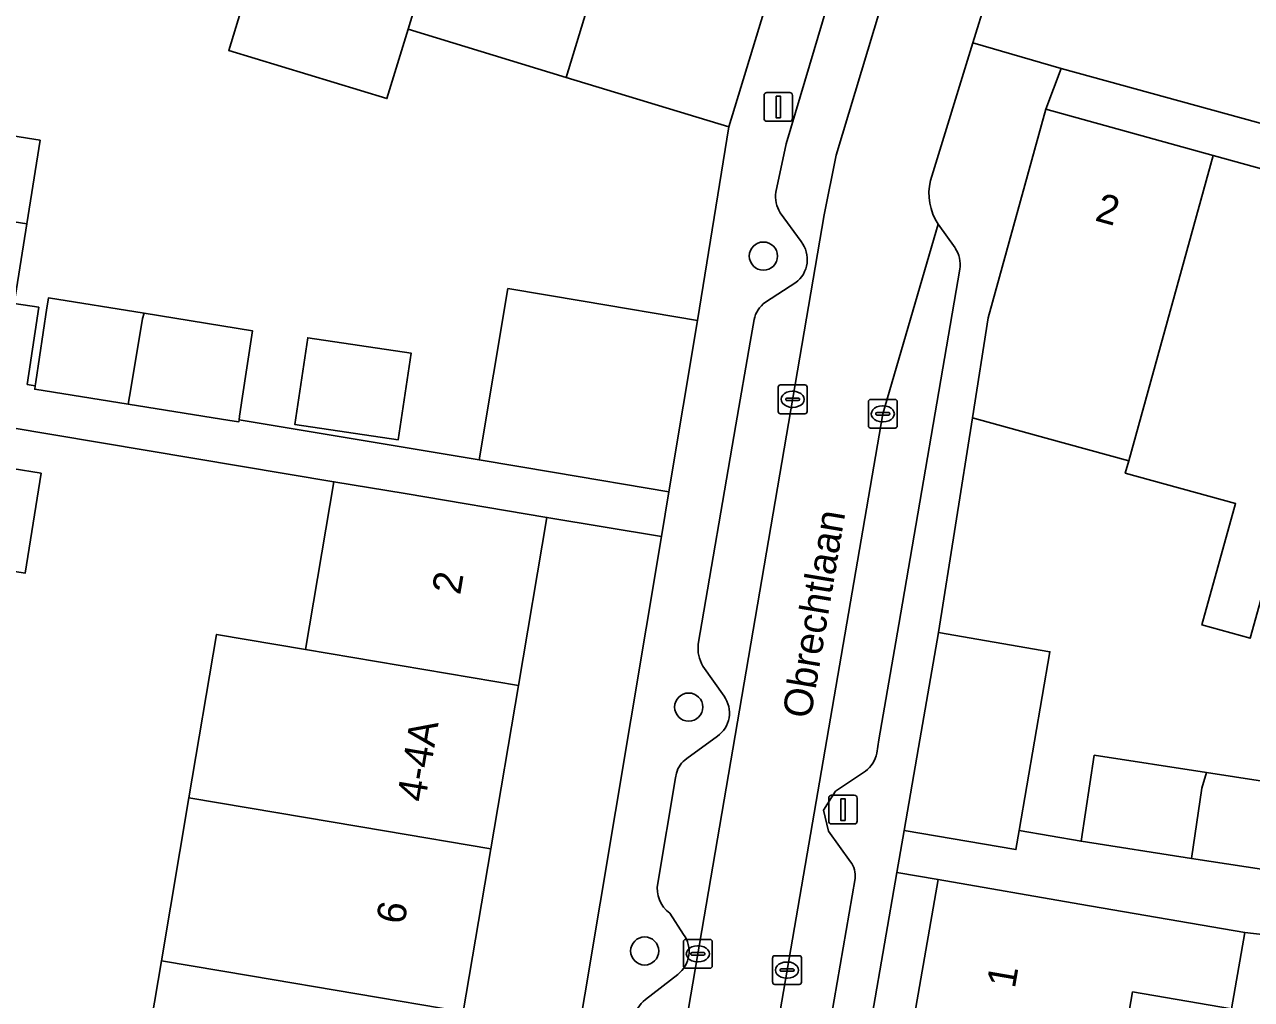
# Model space of a CAD drawing. Extents: x 159817 to 160765, y 380688 to 381638.
# Drawn here: x 160167.42 to 160210.08, y 381003.02 to 381036.92 of the extents above; entities that cross this region are included whole.
import ezdxf

# ---------------------------------------------------------------- set-up
doc = ezdxf.new("R2010")
doc.units = 0
for name, color, linetype in [('IMGEO_Boom', 7, 'Continuous'), ('IMGEO_Erf', 7, 'Continuous'), ('IMGEO_Kolk', 7, 'Continuous'), ('IMGEO_Lichtmast', 7, 'Continuous'), ('IMGEO_Muur', 7, 'Continuous'), ('IMGEO_Openbare_ruimte_label', 7, 'Continuous'), ('IMGEO_Pand', 7, 'Continuous'), ('IMGEO_Pand_nummerreeks', 7, 'Continuous'), ('IMGEO_Parkeervlak_open', 7, 'Continuous'), ('IMGEO_Rijbaan_lokaal_open', 7, 'Continuous'), ('IMGEO_Voetpad_open', 7, 'Continuous')]:
    doc.layers.add(name, color=color, linetype=linetype)

msp = doc.modelspace()

# ---------------------------------------------------------------- linework, layer by layer
at = {"layer": 'IMGEO_Boom'}
for centre in [(160193.111, 381028.872), (160190.514, 381013.19), (160188.983, 381004.71)]:
    msp.add_circle(centre, 0.489, dxfattribs=at)
at = {"layer": 'IMGEO_Erf'}
for points in [[(160161.952, 381033.85), (160167.955, 381032.902), (160167.496, 381029.999), (160167.057, 381027.22), (160167.91, 381027.093), (160167.566, 381024.791), (160167.509, 381024.41), (160167.791, 381024.364), (160167.812, 381024.505), (160168.196, 381027.079), (160168.224, 381027.266), (160168.247, 381027.418), (160171.578, 381026.883), (160175.34, 381026.278), (160174.978, 381023.854), (160174.953, 381023.688), (160174.896, 381023.303), (160174.877, 381023.179), (160183.23, 381021.783), (160184.226, 381027.742), (160186.846, 381027.303), (160190.824, 381026.637), (160191.914, 381033.363), (160186.255, 381035.086), (160180.755, 381036.76), (160180.021, 381034.347), (160174.52, 381036.022), (160175.255, 381038.435)], [(160158.337, 380983.266), (160167.782, 380981.628), (160168.776, 380987.363), (160169.282, 380987.286), (160170.252, 380993.014), (160173.357, 380992.488), (160174.315, 380998.164), (160171.213, 380998.689), (160172.175, 381004.364), (160173.136, 381010.04), (160174.098, 381015.716), (160177.189, 381015.192), (160178.174, 381021.026), (160165.182, 381023.197)], [(160164.96, 381021.809), (160167.994, 381021.324), (160167.438, 381017.847), (160164.403, 381018.333)], [(160217.835, 381004.436), (160209.85, 381005.357), (160209.393, 381002.694), (160205.947, 381003.286), (160205.379, 381000), (160205.338, 380999.758), (160205.322, 380999.667), (160204.301, 380993.768), (160203.799, 380990.865), (160209.831, 380989.823), (160209.299, 380986.742), (160208.958, 380984.769), (160206.217, 380985.243), (160205.521, 380981.217), (160206.466, 380981.054), (160205.43, 380975.062), (160204.915, 380975.151), (160203.879, 380969.158), (160203.16, 380965), (160206.126, 380964.487), (160205.432, 380960.453), (160213.448, 380959.074)]]:
    msp.add_lwpolyline(points, dxfattribs=at)
for points in [[(160225.828, 381029.258), (160203.467, 381035.401), (160202.936, 381033.983), (160208.749, 381032.376), (160214.263, 381030.852), (160219.775, 381029.328), (160225.417, 381027.768)], [(160180.858, 381025.498), (160180.407, 381022.48), (160176.814, 381023.017), (160177.264, 381026.034)], [(160222.355, 381016.683), (160216.659, 381018.256), (160217.736, 381022.082), (160212.259, 381023.596), (160210.043, 381015.586), (160208.363, 381016.05), (160209.529, 381020.265), (160205.697, 381021.325), (160205.814, 381021.748), (160202.95, 381022.539), (160200.38, 381023.249), (160199.195, 381015.783), (160203.076, 381015.116), (160202.007, 381008.894), (160204.156, 381008.525), (160204.618, 381011.514), (160208.519, 381010.911), (160212.267, 381010.332), (160211.805, 381007.343), (160214.081, 381007.001), (160214.79, 381010.834), (160220.047, 381009.861)], [(160189.566, 381019.12), (160185.582, 381019.787), (160184.591, 381013.938), (160183.63, 381008.263), (160182.669, 381002.588), (160182.231, 381000), (160181.708, 380996.912), (160180.747, 380991.237), (160179.786, 380985.561), (160178.796, 380979.718), (160182.732, 380979.036), (160186.367, 381000)], [(160199.186, 381007.19), (160197.756, 381007.439), (160196.461, 381000), (160190.394, 380965.147), (160191.845, 380964.884), (160192.917, 380971.061), (160193.956, 380977.051), (160194.996, 380983.042), (160196.035, 380989.033), (160197.074, 380995.023), (160197.938, 381000), (160198.114, 381001.013)]]:
    msp.add_lwpolyline(points, close=True, dxfattribs=at)
at = {"layer": 'IMGEO_Kolk'}
for p, q in [((160193.629, 381023.466), (160193.629, 381024.318)), ((160193.704, 381024.392), (160194.556, 381024.392)), ((160194.63, 381024.318), (160194.63, 381023.466)), ((160193.888, 381023.886), (160193.888, 381023.898)), ((160193.931, 381023.935), (160194.329, 381023.935)), ((160194.117, 381024.172), (160194.142, 381024.172)), ((160194.372, 381023.898), (160194.372, 381023.886)), ((160196.838, 381023.889), (160197.69, 381023.889)), ((160194.326, 381023.849), (160193.928, 381023.849)), ((160194.14, 381023.612), (160194.115, 381023.612)), ((160196.763, 381022.963), (160196.763, 381023.815)), ((160197.251, 381023.669), (160197.276, 381023.669)), ((160197.764, 381023.815), (160197.764, 381022.963)), ((160194.556, 381023.392), (160193.704, 381023.392)), ((160197.022, 381023.383), (160197.022, 381023.395)), ((160197.46, 381023.346), (160197.062, 381023.346)), ((160197.065, 381023.432), (160197.463, 381023.432)), ((160197.274, 381023.109), (160197.249, 381023.109)), ((160197.506, 381023.395), (160197.506, 381023.383)), ((160197.69, 381022.889), (160196.838, 381022.889)), ((160190.406, 381005.11), (160191.258, 381005.11)), ((160190.331, 381004.184), (160190.331, 381005.036)), ((160190.819, 381004.89), (160190.844, 381004.89)), ((160191.332, 381005.036), (160191.332, 381004.184)), ((160190.59, 381004.604), (160190.59, 381004.616)), ((160191.028, 381004.567), (160190.63, 381004.567)), ((160190.633, 381004.653), (160191.031, 381004.653)), ((160190.842, 381004.33), (160190.817, 381004.33)), ((160191.074, 381004.616), (160191.074, 381004.604)), ((160193.433, 381003.62), (160193.433, 381004.472)), ((160193.508, 381004.546), (160194.36, 381004.546)), ((160193.921, 381004.326), (160193.946, 381004.326)), ((160194.434, 381004.472), (160194.434, 381003.62)), ((160191.258, 381004.11), (160190.406, 381004.11)), ((160193.692, 381004.04), (160193.692, 381004.052)), ((160194.13, 381004.003), (160193.732, 381004.003)), ((160193.735, 381004.089), (160194.133, 381004.089)), ((160194.176, 381004.052), (160194.176, 381004.04)), ((160194.36, 381003.546), (160193.508, 381003.546)), ((160193.944, 381003.766), (160193.919, 381003.766))]:
    msp.add_line(p, q, dxfattribs=at)
for points in [[(160193.629, 381023.466), (160193.629, 381024.318)], [(160193.704, 381024.392), (160194.556, 381024.392)], [(160194.63, 381024.318), (160194.63, 381023.466)], [(160196.838, 381023.889), (160197.69, 381023.889)], [(160196.763, 381022.963), (160196.763, 381023.815)], [(160197.764, 381023.815), (160197.764, 381022.963)], [(160194.556, 381023.392), (160193.704, 381023.392)], [(160197.69, 381022.889), (160196.838, 381022.889)], [(160190.406, 381005.11), (160191.258, 381005.11)], [(160190.331, 381004.184), (160190.331, 381005.036)], [(160191.332, 381005.036), (160191.332, 381004.184)], [(160193.433, 381003.62), (160193.433, 381004.472)], [(160193.508, 381004.546), (160194.36, 381004.546)], [(160194.434, 381004.472), (160194.434, 381003.62)], [(160191.258, 381004.11), (160190.406, 381004.11)], [(160194.36, 381003.546), (160193.508, 381003.546)]]:
    msp.add_lwpolyline(points, dxfattribs=at)
for centre, radius, start, end in [((160193.706, 381024.316), 0.0765, 91.552, 178.448), ((160193.706, 381024.316), 0.0765, 91.552, 178.448), ((160194.554, 381024.316), 0.0765, 1.552, 88.448), ((160194.554, 381024.316), 0.0765, 1.552, 88.448), ((160193.928, 381023.895), 0.0403, 85.8775, 175.7526), ((160193.925, 381023.885), 0.0366, 178.938, 274.7102), ((160194.329, 381023.892), 0.043, 264.8664, 352.4533), ((160194.333, 381023.897), 0.0386, 1.7309, 96.639), ((160196.84, 381023.813), 0.0765, 91.552, 178.448), ((160196.84, 381023.813), 0.0765, 91.552, 178.448), ((160197.688, 381023.813), 0.0765, 1.552, 88.448), ((160197.688, 381023.813), 0.0765, 1.552, 88.448), ((160193.706, 381023.468), 0.0765, 181.552, 268.448), ((160193.706, 381023.468), 0.0765, 181.552, 268.448), ((160194.554, 381023.468), 0.0765, 271.552, 358.448), ((160194.554, 381023.468), 0.0765, 271.552, 358.448), ((160197.062, 381023.392), 0.0403, 85.8775, 175.7526), ((160197.059, 381023.382), 0.0366, 178.938, 274.7102), ((160197.463, 381023.389), 0.043, 264.8664, 352.4533), ((160197.467, 381023.394), 0.0386, 1.7309, 96.639), ((160196.84, 381022.965), 0.0765, 181.552, 268.448), ((160196.84, 381022.965), 0.0765, 181.552, 268.448), ((160197.688, 381022.965), 0.0765, 271.552, 358.448), ((160197.688, 381022.965), 0.0765, 271.552, 358.448), ((160190.408, 381005.034), 0.0765, 91.552, 178.448), ((160190.408, 381005.034), 0.0765, 91.552, 178.448), ((160191.256, 381005.034), 0.0765, 1.552, 88.448), ((160191.256, 381005.034), 0.0765, 1.552, 88.448), ((160190.63, 381004.613), 0.0403, 85.8775, 175.7526), ((160190.627, 381004.603), 0.0366, 178.938, 274.7102), ((160191.031, 381004.61), 0.043, 264.8664, 352.4533), ((160191.035, 381004.615), 0.0386, 1.7309, 96.639), ((160193.51, 381004.47), 0.0765, 91.552, 178.448), ((160193.51, 381004.47), 0.0765, 91.552, 178.448), ((160194.358, 381004.47), 0.0765, 1.552, 88.448), ((160194.358, 381004.47), 0.0765, 1.552, 88.448), ((160190.408, 381004.186), 0.0765, 181.552, 268.448), ((160190.408, 381004.186), 0.0765, 181.552, 268.448), ((160191.256, 381004.186), 0.0765, 271.552, 358.448), ((160191.256, 381004.186), 0.0765, 271.552, 358.448), ((160193.732, 381004.049), 0.0403, 85.8775, 175.7526), ((160193.729, 381004.039), 0.0366, 178.938, 274.7102), ((160194.133, 381004.046), 0.043, 264.8664, 352.4533), ((160194.137, 381004.051), 0.0386, 1.7309, 96.639), ((160193.51, 381003.622), 0.0765, 181.552, 268.448), ((160193.51, 381003.622), 0.0765, 181.552, 268.448), ((160194.358, 381003.622), 0.0765, 271.552, 358.448), ((160194.358, 381003.622), 0.0765, 271.552, 358.448)]:
    msp.add_arc(centre, radius, start, end, dxfattribs=at)
for centre, major_axis, ratio, start_param, end_param in [((160194.116, 381023.892), (-0.387, 0.002), 0.722429, 4.712389, 7.853982), ((160194.141, 381023.892), (-0.39, 0.002), 0.717154, 1.570796, 4.712389), ((160197.25, 381023.389), (-0.387, 0.002), 0.722429, 4.712389, 7.853982), ((160197.275, 381023.389), (-0.39, 0.002), 0.717154, 1.570796, 4.712389), ((160190.818, 381004.61), (-0.387, 0.002), 0.722429, 4.712389, 7.853982), ((160190.843, 381004.61), (-0.39, 0.002), 0.717154, 1.570796, 4.712389), ((160193.92, 381004.046), (-0.387, 0.002), 0.722429, 4.712389, 7.853982), ((160193.945, 381004.046), (-0.39, 0.002), 0.717154, 1.570796, 4.712389)]:
    msp.add_ellipse(centre, major_axis=major_axis, ratio=ratio, start_param=start_param, end_param=end_param, dxfattribs=at)
at = {"layer": 'IMGEO_Lichtmast'}
for p, q in [((160193.235, 381034.56), (160194.025, 381034.56)), ((160194.025, 381034.56), (160193.235, 381034.56)), ((160193.135, 381033.66), (160193.135, 381034.46)), ((160193.135, 381034.46), (160193.135, 381033.66)), ((160194.125, 381034.46), (160194.125, 381033.66)), ((160194.125, 381033.66), (160194.125, 381034.46)), ((160194.025, 381033.56), (160193.235, 381033.56)), ((160193.235, 381033.56), (160194.025, 381033.56)), ((160195.383, 381009.226), (160195.383, 381010.026)), ((160195.383, 381010.026), (160195.383, 381009.226)), ((160195.483, 381010.126), (160196.273, 381010.126)), ((160196.273, 381010.126), (160195.483, 381010.126)), ((160196.373, 381010.026), (160196.373, 381009.226)), ((160196.373, 381009.226), (160196.373, 381010.026)), ((160196.273, 381009.126), (160195.483, 381009.126)), ((160195.483, 381009.126), (160196.273, 381009.126))]:
    msp.add_line(p, q, dxfattribs=at)
for points in [[(160193.555, 381034.435), (160193.705, 381034.435), (160193.705, 381033.685), (160193.555, 381033.685), (160193.555, 381034.435)], [(160195.803, 381010.001), (160195.953, 381010.001), (160195.953, 381009.251), (160195.803, 381009.251), (160195.803, 381010.001)]]:
    msp.add_lwpolyline(points, dxfattribs=at)
for centre, start, end in [((160193.235, 381034.46), 90, 180), ((160193.235, 381034.46), 90, 180), ((160194.025, 381034.46), 0, 90), ((160194.025, 381034.46), 360, 90), ((160193.235, 381033.66), 180, 270), ((160193.235, 381033.66), 180, 270), ((160194.025, 381033.66), 270, 0), ((160194.025, 381033.66), 270, 0), ((160195.483, 381010.026), 90, 180), ((160195.483, 381010.026), 90, 180), ((160196.273, 381010.026), 0, 90), ((160196.273, 381010.026), 360, 90), ((160195.483, 381009.226), 180, 270), ((160195.483, 381009.226), 180, 270), ((160196.273, 381009.226), 270, 0), ((160196.273, 381009.226), 270, 0)]:
    msp.add_arc(centre, 0.1, start, end, dxfattribs=at)
at = {"layer": 'IMGEO_Muur'}
for points in [[(160190.824, 381026.637), (160191.914, 381033.363)], [(160200.38, 381023.249), (160199.195, 381015.783)]]:
    msp.add_lwpolyline(points, dxfattribs=at)
at = {"layer": 'IMGEO_Pand'}
for points in [[(160177.422, 381045.555), (160175.255, 381038.435), (160174.52, 381036.022), (160180.021, 381034.347), (160180.755, 381036.76), (160182.923, 381043.88)], [(160182.923, 381043.88), (160180.755, 381036.76), (160186.255, 381035.086), (160188.424, 381042.205)], [(160188.424, 381042.205), (160186.255, 381035.086), (160191.914, 381033.363), (160194.082, 381040.482)], [(160161.952, 381033.85), (160161.88, 381033.611), (160161.421, 381030.959), (160167.496, 381029.999), (160167.955, 381032.902)], [(160208.749, 381032.376), (160202.936, 381033.983), (160200.932, 381026.727), (160200.38, 381023.249), (160202.95, 381022.539), (160205.814, 381021.748)], [(160214.263, 381030.852), (160208.749, 381032.376), (160205.814, 381021.748), (160205.697, 381021.325), (160209.529, 381020.265), (160208.363, 381016.05), (160210.043, 381015.586), (160212.259, 381023.596)], [(160186.846, 381027.303), (160184.226, 381027.742), (160183.23, 381021.783), (160185.851, 381021.345), (160189.827, 381020.68), (160190.824, 381026.637)], [(160171.521, 381026.704), (160171.578, 381026.883), (160168.247, 381027.418), (160168.224, 381027.266), (160168.196, 381027.079), (160167.812, 381024.505), (160167.791, 381024.364), (160167.773, 381024.244), (160171.022, 381023.722), (160171.112, 381024.262)], [(160171.578, 381026.883), (160171.521, 381026.704), (160171.112, 381024.262), (160171.022, 381023.722), (160174.262, 381023.201), (160174.706, 381023.13), (160174.866, 381023.104), (160174.877, 381023.179), (160174.896, 381023.303), (160174.953, 381023.688), (160174.978, 381023.854), (160175.34, 381026.278)], [(160176.814, 381023.017), (160180.407, 381022.48), (160180.858, 381025.498), (160177.264, 381026.034)], [(160167.994, 381021.324), (160164.96, 381021.809), (160164.403, 381018.333), (160167.438, 381017.847)], [(160184.591, 381013.938), (160185.582, 381019.787), (160180.651, 381020.612), (160178.174, 381021.026), (160177.189, 381015.192)], [(160203.076, 381015.116), (160199.195, 381015.783), (160198.507, 381011.79), (160198.011, 381008.904), (160201.894, 381008.236), (160202.007, 381008.894)], [(160183.63, 381008.263), (160184.591, 381013.938), (160177.189, 381015.192), (160174.098, 381015.716), (160173.136, 381010.04), (160176.231, 381009.516), (160179.93, 381008.889)], [(160208.519, 381010.911), (160204.618, 381011.514), (160204.156, 381008.525), (160208.003, 381007.931), (160208.36, 381010.371)], [(160208.519, 381010.911), (160208.36, 381010.371), (160208.003, 381007.931), (160211.805, 381007.343), (160212.267, 381010.332)], [(160183.63, 381008.263), (160179.93, 381008.889), (160176.231, 381009.516), (160173.136, 381010.04), (160172.175, 381004.364), (160175.273, 381003.84), (160182.669, 381002.588)], [(160205.947, 381003.286), (160209.393, 381002.694), (160209.85, 381005.357), (160206.408, 381005.949), (160204.114, 381006.343), (160199.186, 381007.19), (160198.114, 381001.013), (160203.946, 381000), (160205.338, 380999.758), (160205.379, 381000)], [(160181.708, 380996.912), (160182.231, 381000), (160182.669, 381002.588), (160175.273, 381003.84), (160172.175, 381004.364), (160171.213, 380998.689), (160174.315, 380998.164)]]:
    msp.add_lwpolyline(points, close=True, dxfattribs=at)
at = {"layer": 'IMGEO_Parkeervlak_open'}
for points in [[(160184.19, 380966.193), (160190.045, 381000), (160195.228, 381030.303), (160195.647, 381032.379), (160198.283, 381041.159), (160198.547, 381042.039)], [(160195.978, 381039.749), (160193.908, 381032.775), (160193.54, 381031.098)], [(160193.695, 381030.382), (160194.429, 381029.375)], [(160199.777, 381029.154), (160199.193, 381029.986), (160197.264, 381023.389), (160193.934, 381004.046), (160190.977, 380986.869), (160187.643, 380967.506), (160188.031, 380966.581), (160189.112, 380967.3)], [(160197.051, 381011.586), (160197.13, 381012.047), (160197.82, 381016.059), (160199.946, 381028.418)], [(160194.237, 381027.951), (160193.18, 381027.269)], [(160192.786, 381026.663), (160192.652, 381025.882), (160192.158, 381023.008), (160190.848, 381015.38)], [(160191.01, 381014.617), (160191.745, 381013.568)], [(160191.51, 381012.174), (160190.446, 381011.397)], [(160190.084, 381010.888), (160190.057, 381010.728), (160189.435, 381007.07)], [(160196.142, 381007.813), (160195.379, 381008.871), (160195.206, 381009.601), (160195.616, 381010.262), (160196.656, 381010.965)], [(160192.854, 380987.222), (160195.056, 381000), (160196.301, 381007.226)], [(160189.855, 381006.025), (160190.331, 381005.288)], [(160190.131, 381003.895), (160189.009, 381003.024)]]:
    msp.add_lwpolyline(points, dxfattribs=at)
for centre, radius, start, end in [((160194.647, 381030.963), 1.115, 173.0371, 211.3928), ((160193.625, 381028.758), 1.013, 307.1711, 37.4709), ((160198.922, 381028.57), 1.035, 351.5397, 34.3245), ((160193.744, 381026.471), 0.977, 125.2482, 168.6908), ((160191.981, 381015.222), 1.144, 172.0491, 211.925), ((160190.937, 381012.987), 0.995, 305.179, 35.6831), ((160196.071, 381011.773), 0.998, 305.9008, 349.1807), ((160190.948, 381010.657), 0.894, 124.1331, 165.0261), ((160195.443, 381007.309), 0.862, 354.4939, 35.818), ((160190.493, 381006.888), 1.074, 170.2648, 233.527), ((160189.522, 381004.693), 1.004, 307.3302, 36.329), ((160189.732, 381002.138), 1.144, 129.2179, 169.1064)]:
    msp.add_arc(centre, radius, start, end, dxfattribs=at)
at = {"layer": 'IMGEO_Rijbaan_lokaal_open'}
for points in [[(160198.927, 381031.496), (160200.397, 381036.285), (160201.341, 381039.361), (160201.415, 381039.67), (160201.664, 381040.703), (160200.125, 381041.435), (160198.585, 381042.167), (160198.547, 381042.039), (160198.283, 381041.159), (160195.647, 381032.379), (160195.228, 381030.303), (160190.045, 381000), (160184.19, 380966.193), (160187.313, 380965.321)], [(160193.934, 381004.046), (160197.264, 381023.389), (160199.193, 381029.986)], [(160188.031, 380966.581), (160187.643, 380967.506), (160190.977, 380986.869), (160193.934, 381004.046)]]:
    msp.add_lwpolyline(points, dxfattribs=at)
msp.add_arc((160200.726, 381031.035), 1.858, 165.6179, 214.3634, dxfattribs=at)
at = {"layer": 'IMGEO_Voetpad_open'}
for points in [[(160217.531, 381036.037), (160208.641, 381040.93), (160203.909, 381043.552), (160203.633, 381043.699), (160201.05, 381044.964), (160200.125, 381041.435), (160201.664, 381040.703), (160201.415, 381039.67), (160201.341, 381039.361), (160200.397, 381036.285), (160203.467, 381035.401), (160225.828, 381029.258), (160227.232, 381028.872), (160273.402, 381016.188), (160276.352, 381015.377), (160309.745, 381006.087), (160312.885, 381005.214), (160331.627, 381000), (160361.208, 380991.958)], [(160198.547, 381042.039), (160198.585, 381042.167), (160193.44, 381044.574), (160194.318, 381043.409), (160194.368, 381041.932), (160194.082, 381040.482), (160191.914, 381033.363), (160190.824, 381026.637), (160189.827, 381020.68), (160189.566, 381019.12), (160186.367, 381000), (160182.732, 380979.036), (160182.303, 380976.564), (160177.667, 380949.826), (160181.361, 380949.186), (160181.713, 380951.257), (160179.939, 380951.559), (160180.697, 380956.015), (160182.47, 380955.713), (160182.727, 380957.221), (160180.953, 380957.523), (160181.707, 380961.96), (160183.481, 380961.658), (160184.19, 380965.829)], [(160193.54, 381031.098), (160193.908, 381032.775), (160195.978, 381039.749)], [(160196.461, 381000), (160197.756, 381007.439), (160198.011, 381008.904), (160198.507, 381011.79), (160199.195, 381015.783), (160200.38, 381023.249), (160200.932, 381026.727), (160202.936, 381033.983), (160203.467, 381035.401), (160200.397, 381036.285), (160198.927, 381031.496)], [(160165.182, 381023.197), (160178.174, 381021.026), (160180.651, 381020.612), (160185.582, 381019.787), (160189.566, 381019.12), (160189.827, 381020.68), (160185.851, 381021.345), (160183.23, 381021.783), (160174.877, 381023.179), (160174.866, 381023.104), (160174.706, 381023.13), (160174.262, 381023.201), (160171.022, 381023.722), (160167.773, 381024.244), (160167.791, 381024.364), (160167.509, 381024.41), (160167.566, 381024.791), (160167.91, 381027.093), (160167.057, 381027.22), (160167.496, 381029.999), (160161.421, 381030.959)], [(160194.429, 381029.375), (160193.695, 381030.382)], [(160199.193, 381029.986), (160199.777, 381029.154)], [(160199.946, 381028.418), (160197.82, 381016.059), (160197.13, 381012.047), (160197.051, 381011.586)], [(160193.18, 381027.269), (160194.237, 381027.951)], [(160190.848, 381015.38), (160192.158, 381023.008), (160192.652, 381025.882), (160192.786, 381026.663)], [(160191.745, 381013.568), (160191.01, 381014.617)], [(160190.446, 381011.397), (160191.51, 381012.174)], [(160189.435, 381007.07), (160190.057, 381010.728), (160190.084, 381010.888)], [(160196.656, 381010.965), (160195.616, 381010.262), (160195.206, 381009.601), (160195.379, 381008.871), (160196.142, 381007.813)], [(160211.805, 381007.343), (160208.003, 381007.931), (160204.156, 381008.525), (160202.007, 381008.894), (160201.894, 381008.236), (160198.011, 381008.904), (160197.756, 381007.439), (160199.186, 381007.19), (160204.114, 381006.343), (160206.408, 381005.949), (160209.85, 381005.357), (160217.835, 381004.436)], [(160196.301, 381007.226), (160195.056, 381000), (160192.854, 380987.222)], [(160190.331, 381005.288), (160189.855, 381006.025)], [(160189.009, 381003.024), (160190.131, 381003.895)]]:
    msp.add_lwpolyline(points, dxfattribs=at)
for centre, radius, start, end in [((160200.726, 381031.035), 1.858, 165.6179, 214.3634), ((160194.647, 381030.963), 1.115, 173.0371, 211.3928), ((160193.625, 381028.758), 1.013, 307.1711, 37.4709), ((160198.922, 381028.57), 1.035, 351.5397, 34.3245), ((160193.744, 381026.471), 0.977, 125.2482, 168.6908), ((160191.981, 381015.222), 1.144, 172.0491, 211.925), ((160190.937, 381012.987), 0.995, 305.179, 35.6831), ((160196.071, 381011.773), 0.998, 305.9008, 349.1807), ((160190.948, 381010.657), 0.894, 124.1331, 165.0261), ((160195.443, 381007.309), 0.862, 354.4939, 35.818), ((160190.493, 381006.888), 1.074, 170.2648, 233.527), ((160189.522, 381004.693), 1.004, 307.3302, 36.329), ((160189.732, 381002.138), 1.144, 129.2179, 169.1064)]:
    msp.add_arc(centre, radius, start, end, dxfattribs=at)

# ---------------------------------------------------------------- texts
at = {"layer": 'IMGEO_Openbare_ruimte_label'}
msp.add_text('Obrechtlaan', height=1, rotation=80.4435, dxfattribs=at).set_placement((160194.753, 381012.759))
at = {"layer": 'IMGEO_Pand_nummerreeks'}
for s, rotation, p in [('2', 344.5462, (160204.605, 381030.119)), ('2', 80.388, (160182.565, 381017.068)), ('4-4A', 80.388, (160181.345, 381009.858)), ('6', 80.388, (160180.624, 381005.604)), ('1', 80.1511, (160201.854, 381003.381))]:
    msp.add_text(s, height=1, rotation=rotation, dxfattribs=at).set_placement(p)

doc.saveas('drawing.dxf')
